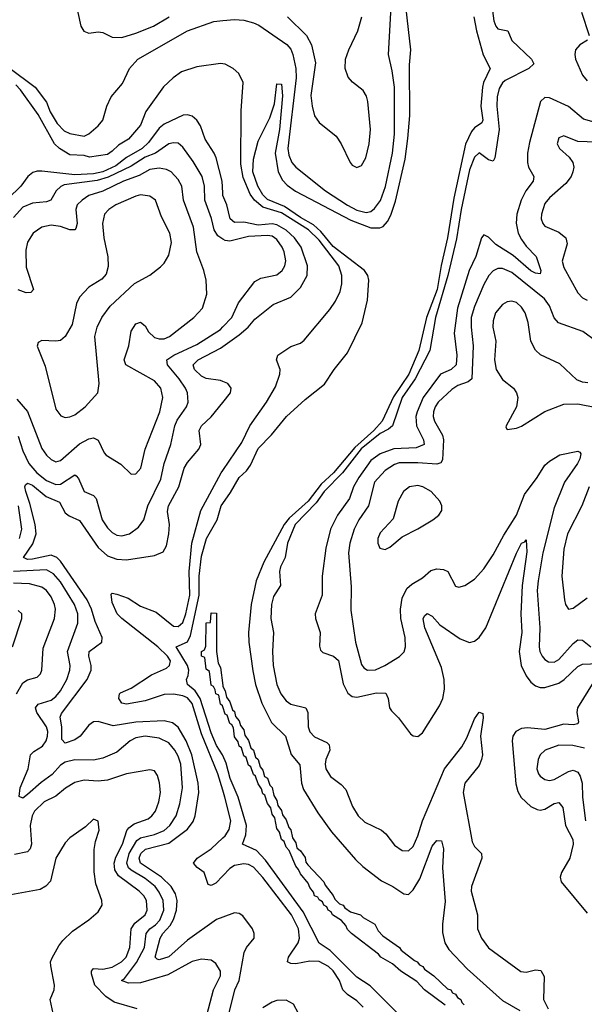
# Model space of a CAD drawing. Header units: inches. Extents: x 1649636 to 1815363, y 506543 to 641975.
# Tile 382 of 656: x 1699136 to 1701538, y 633989 to 638178. Entities that reach past the tile are written whole.
import ezdxf

# ---------------------------------------------------------------- set-up
doc = ezdxf.new("R2010")
doc.units = ezdxf.units.IN
doc.header["$MEASUREMENT"] = 0
doc.layers.add('B6693', color=7, linetype='Continuous')
doc.layers.add('B7603', color=7, linetype='Continuous')

msp = doc.modelspace()

# ---------------------------------------------------------------- linework, layer by layer
at = {"layer": 'B6693', "color": 5}
for points, elevation in [([(1699373.5, 638253.5), (1699396.5, 638150), (1699409.4, 638129.4), (1699430, 638120.2), (1699470, 638125.4), (1699490, 638122.5), (1699530, 638103.3), (1699570, 638102.5), (1699630, 638119.8), (1699704.9, 638150), (1699772, 638190)], 420), ([(1699090, 637974), (1699201.3, 637890), (1699250, 637826.4), (1699266.2, 637786.2), (1699295.4, 637735.4), (1699324.9, 637704.9), (1699350, 637692.9), (1699410, 637681.6), (1699430, 637692.4), (1699470, 637726.4), (1699489.4, 637750), (1699506.2, 637810), (1699525.2, 637850), (1699573.3, 637906.7), (1699603.4, 637970), (1699638.3, 638010), (1699850.5, 638130), (1699961.7, 638170), (1700000, 638173.6)], 380), ([(1700000, 637989.7), (1699990, 637990.9), (1699890, 637977.3), (1699824.2, 637955.8), (1699789.1, 637930.9), (1699748.4, 637891.6), (1699672.5, 637787.5), (1699650, 637728.3), (1699598.3, 637670), (1699555.7, 637644.3), (1699530, 637618), (1699510, 637604.8), (1699432.9, 637592.9), (1699410, 637600.2), (1699350, 637603.2), (1699305, 637630), (1699284.8, 637650), (1699214.3, 637774.3), (1699139.3, 637879.3), (1699120.3, 637900.3)], 380), ([(1700000, 637441), (1699997.7, 637490), (1699971.6, 637590), (1699963.6, 637610), (1699924.8, 637670), (1699905.4, 637725.4), (1699889.9, 637749.9), (1699870, 637766.6), (1699850, 637773.3), (1699831.6, 637771.6), (1699750, 637733.5), (1699730, 637716.4), (1699684.1, 637655.9), (1699657.6, 637630), (1699590, 637590.7), (1699544.5, 637555.5), (1699490, 637530.8), (1699450, 637522), (1699370, 637517.4), (1699230, 637532.9), (1699210, 637533.3), (1699192.2, 637527.8), (1699170.7, 637510), (1699140.4, 637470), (1699030, 637362.6)], 420), ([(1700000, 637244.5), (1699978.4, 637258.4), (1699963.5, 637283.5), (1699951.6, 637331.6), (1699923.1, 637410), (1699922.6, 637470), (1699912.2, 637510), (1699874.3, 637574.3), (1699830, 637635.9), (1699810, 637651.7), (1699790, 637654.3), (1699770, 637649.3), (1699713.4, 637610), (1699670, 637592.8), (1699610, 637554.6), (1699511.8, 637508.2), (1699465.8, 637494.2), (1699325.5, 637474.5), (1699311.5, 637468.5), (1699290.9, 637450), (1699268.9, 637410), (1699250, 637402.5), (1699190, 637397.3), (1699150, 637380.7), (1699110, 637336)], 440), ([(1699123.3, 636563.3), (1699170, 636510.2), (1699230, 636352.8), (1699250, 636324.7), (1699270, 636306), (1699290, 636296.5), (1699310, 636301.8), (1699390, 636372.9), (1699430, 636394.5), (1699450, 636398.3), (1699470, 636388.9), (1699495.3, 636335.3), (1699504.6, 636324.6), (1699566.5, 636286.5), (1699610, 636244.9), (1699630, 636246), (1699650.7, 636270), (1699669.8, 636350), (1699731.7, 636510), (1699744.3, 636570), (1699735.8, 636610), (1699710, 636640.6), (1699587, 636710), (1699581.1, 636730), (1699600.9, 636790), (1699610, 636852.2), (1699630, 636883.2), (1699650, 636891.1), (1699670, 636874.9), (1699683.9, 636850), (1699710, 636825.8), (1699730, 636819.6), (1699750, 636820.1), (1699774, 636830), (1699877.3, 636910), (1699914, 636950), (1699932.1, 637010), (1699928.7, 637070), (1699919.4, 637110), (1699890.3, 637190.3), (1699875.7, 637295.7), (1699833.2, 637410), (1699825.2, 637470), (1699810, 637498.4), (1699780.8, 637530), (1699760.1, 637540.1), (1699730, 637545.3), (1699690, 637540.1), (1699644.9, 637515.1), (1699577.1, 637490), (1699490, 637448.8), (1699430.8, 637429.2), (1699401.6, 637410), (1699381.1, 637390), (1699374.8, 637370), (1699380.4, 637310), (1699375.6, 637290), (1699370, 637284.1), (1699350, 637283.6), (1699310, 637297.8), (1699270, 637303.6), (1699230, 637294.9), (1699193.2, 637270), (1699168.7, 637231.3), (1699162.8, 637197.2), (1699164.2, 637124.2), (1699194.4, 637030), (1699183.4, 637016.6), (1699164, 637016), (1699130, 637027.7)], 460), ([(1699130, 636406.4), (1699150, 636343.8), (1699174.9, 636290), (1699209.3, 636250), (1699250, 636217.7), (1699290, 636200.3), (1699310, 636202.1), (1699370, 636241.2), (1699376.6, 636236.6), (1699385.6, 636225.6), (1699410, 636171), (1699450, 636153.1), (1699460.9, 636140.9), (1699487.2, 636050), (1699510, 636016), (1699530, 635996.1), (1699550, 635984.8), (1699570, 635981.9), (1699602.6, 635990), (1699641.9, 636018.1), (1699663.9, 636050), (1699681, 636110), (1699736.8, 636223.2), (1699751.2, 636290), (1699778.4, 636370), (1699796.6, 636450), (1699806.6, 636473.4), (1699845.8, 636530), (1699852.8, 636550), (1699850.5, 636590), (1699841.4, 636610), (1699814.8, 636650), (1699764.8, 636710), (1699762.4, 636730), (1699792.2, 636750), (1699890, 636795.9), (1699990, 636859.8), (1700000, 636870.3)], 440), ([(1700000, 636639), (1699990, 636643.2), (1699930, 636650.7), (1699910, 636660.9), (1699879.2, 636690), (1699874.5, 636710), (1699895.4, 636730), (1699990, 636780.1), (1700000, 636787.1)], 420), ([(1700000, 634359.9), (1699972.9, 634350), (1699850, 634262.1), (1699770, 634191.1), (1699730, 634178.5), (1699720.7, 634180.7), (1699712.3, 634190), (1699733.1, 634270), (1699745.3, 634290), (1699776.4, 634323.6), (1699790.7, 634350), (1699802.9, 634390), (1699806.1, 634430), (1699798.9, 634458.9), (1699779.9, 634490), (1699738.9, 634530), (1699650.4, 634590), (1699644.1, 634610), (1699651.8, 634630), (1699670.7, 634649.3), (1699770, 634674.7), (1699850, 634733.9), (1699873.8, 634766.2), (1699883, 634790), (1699897.6, 634890), (1699895.7, 634930), (1699867.7, 635050), (1699844.6, 635110), (1699810, 635168.2), (1699786.5, 635186.5), (1699750, 635194.8), (1699630, 635188.6), (1699533.8, 635173.8), (1699470, 635192.2), (1699450, 635190.4), (1699430, 635177), (1699392.8, 635130), (1699370, 635114.1), (1699330, 635100.2), (1699315.5, 635115.5), (1699314.8, 635170), (1699307.9, 635210), (1699313.6, 635226.4), (1699423.8, 635370), (1699440.3, 635410), (1699440.1, 635430), (1699430.4, 635470), (1699431.4, 635490), (1699485.8, 635530), (1699486.9, 635550), (1699457.1, 635617.1), (1699441.4, 635670), (1699423.7, 635710), (1699310, 635873.5), (1699294.4, 635890), (1699270, 635899.5), (1699190, 635882.2), (1699170, 635881.8), (1699152.4, 635890), (1699191.7, 635948.4), (1699206.7, 635990), (1699201.8, 636030), (1699179.7, 636119.7), (1699162.1, 636170), (1699157.9, 636190), (1699160.8, 636199.2), (1699170, 636206.3), (1699190, 636197.1), (1699249.1, 636149.1), (1699304.8, 636124.8), (1699330, 636079.1), (1699346.5, 636066.5), (1699390, 636047.8), (1699470, 635932), (1699510, 635897.1), (1699550, 635881.9), (1699590, 635879.9), (1699710, 635898.7), (1699746.6, 635913.4), (1699760.3, 635939.7), (1699770.4, 635990.4), (1699773.7, 636030), (1699765.5, 636085.5), (1699768.5, 636110), (1699812.6, 636190), (1699836, 636270), (1699850, 636293.5), (1699897.7, 636350), (1699906.5, 636370), (1699899.3, 636430), (1699909.2, 636450), (1699950, 636487.5), (1700000, 636549.2)], 420), ([(1700000, 634899.8), (1699978.3, 634970), (1699910, 635139.2), (1699870, 635268), (1699850, 635292.4), (1699830, 635301.5), (1699790, 635308.2), (1699750, 635307.2), (1699670, 635279.3), (1699590, 635265.8), (1699569.9, 635270), (1699557.3, 635290), (1699560.2, 635310), (1699565.4, 635314.6), (1699610, 635334.4), (1699696.7, 635390), (1699761, 635419), (1699773.3, 635430), (1699776.9, 635450), (1699765.4, 635470), (1699724.4, 635510), (1699570.9, 635630), (1699551.2, 635650), (1699530, 635698), (1699525.6, 635734.4), (1699530, 635738), (1699550, 635734.3), (1699597.3, 635717.2), (1699650, 635682.8), (1699716.7, 635656.7), (1699790, 635597.6), (1699810, 635596.3), (1699830, 635612.9), (1699842.5, 635650), (1699859.4, 635730), (1699856.9, 635830), (1699868.3, 635950), (1699906.8, 636090), (1699993, 636250), (1700000, 636260.3)], 380), ([(1699135.8, 635970), (1699145.4, 636010), (1699130.5, 636110)], 440), ([(1700000, 635047.8), (1699999, 635050), (1699972.9, 635090), (1699950, 635144), (1699904.2, 635290), (1699882.9, 635322.9), (1699849.9, 635350), (1699845.8, 635370), (1699852.9, 635387.1), (1699855.1, 635410), (1699849.9, 635430), (1699802.3, 635510), (1699849.7, 635530.3), (1699862.7, 635557.3), (1699899.2, 635730), (1699899.1, 635810), (1699910, 635894.9), (1699931.1, 635970), (1699975.4, 636050), (1699993.3, 636110), (1700000, 636119.5)], 360), ([(1699924.9, 633915.1), (1699961.2, 634050), (1699990.4, 634110), (1699989.8, 634130), (1699970, 634162.6), (1699950, 634177.3), (1699910, 634180.8), (1699870, 634170.6), (1699765.7, 634114.3), (1699650, 634079.9), (1699599, 634079), (1699569.8, 634090), (1699581.6, 634098.4), (1699633.4, 634166.6), (1699667.7, 634230), (1699674.4, 634290), (1699689.4, 634310), (1699713.4, 634326.6), (1699732.6, 634347.4), (1699749.3, 634390), (1699746.8, 634430), (1699730, 634466.5), (1699712.3, 634490), (1699670, 634524.2), (1699610, 634559.1), (1699598.7, 634570), (1699591.2, 634590), (1699602, 634630), (1699634.3, 634685.7), (1699650, 634697.6), (1699710, 634711.6), (1699750, 634728.7), (1699774.6, 634750), (1699801.8, 634790), (1699818, 634842), (1699828.3, 634910), (1699821.4, 635010), (1699810, 635044.6), (1699795.6, 635070), (1699770, 635100.7), (1699730, 635121.4), (1699670, 635129.5), (1699630, 635122.2), (1699605.8, 635110), (1699550, 635061.6), (1699490, 635035.6), (1699450, 635028), (1699370, 635029.1), (1699330, 635019.5), (1699310, 635006.5), (1699274.1, 634965.9), (1699227.3, 634932.7), (1699170, 634880.8), (1699150, 634866.1), (1699133.2, 634873.2), (1699138.2, 634910), (1699172, 634990), (1699182.6, 635050), (1699195.9, 635064.1), (1699233.3, 635086.7), (1699249.1, 635110), (1699254.6, 635130), (1699255.3, 635150), (1699249.5, 635170), (1699209.5, 635230), (1699203.6, 635250), (1699214.2, 635265.8), (1699270, 635283.4), (1699290, 635297.8), (1699310, 635322.6), (1699337, 635370), (1699349.9, 635410), (1699350.8, 635430), (1699338.8, 635490), (1699383.8, 635610), (1699383.9, 635650), (1699369.5, 635690), (1699310, 635785.8), (1699280.6, 635820.6), (1699250, 635837.6), (1699109.7, 635830.3)], 440), ([(1699123.2, 635310), (1699150, 635355.9), (1699170, 635369.5), (1699210, 635380.7), (1699224.9, 635395.1), (1699230.7, 635410), (1699236.2, 635503.8), (1699284.1, 635630), (1699288.3, 635670), (1699284.8, 635690), (1699270, 635722.9), (1699249.6, 635749.6), (1699230, 635764), (1699178.1, 635778.1), (1699110, 635780.1)], 460), ([(1699105.7, 635510), (1699145.1, 635630), (1699144.7, 635650), (1699130, 635664.7)], 480), ([(1700000, 635254.8), (1699998.7, 635258.7), (1699990, 635266), (1699983.7, 635303.7), (1699970, 635309.6), (1699967.3, 635327.3), (1699960.2, 635340.2), (1699950, 635346.6), (1699944.1, 635404.1), (1699930, 635415.3), (1699923.7, 635463.7), (1699910, 635469.6), (1699909.2, 635490), (1699922.7, 635497.3), (1699928.1, 635511.9), (1699930, 635611.3), (1699947.3, 635612.7), (1699950, 635654), (1699972.7, 635652.7), (1699973, 635490), (1699980.7, 635440.7), (1699990, 635422), (1700000, 635345.7)], 340), ([(1699635.1, 633970), (1699538.6, 633998.6), (1699502.1, 634022.1), (1699456.3, 634070), (1699442.1, 634117.9), (1699442.2, 634130), (1699450, 634141.7), (1699490, 634138.7), (1699530, 634147.5), (1699569.2, 634170), (1699588.9, 634190), (1699604.3, 634230), (1699609.9, 634310.1), (1699625.3, 634334.7), (1699669.3, 634370), (1699678.8, 634390), (1699675.2, 634430), (1699664, 634450), (1699644.6, 634470), (1699556, 634536), (1699540.9, 634560.9), (1699538.1, 634590), (1699545.2, 634614.8), (1699573, 634670), (1699591.8, 634728.2), (1699600, 634740), (1699623.7, 634756.3), (1699681.9, 634778.1), (1699698.6, 634790), (1699714.4, 634810), (1699728, 634850), (1699734.5, 634890), (1699731.4, 634931.4), (1699722.7, 634962.7), (1699710, 634982.6), (1699690, 634986.6), (1699590, 634968.8), (1699510, 634942.2), (1699470, 634938.7), (1699410, 634941.7), (1699370, 634932.5), (1699331, 634909), (1699290, 634874.1), (1699239.7, 634850), (1699198.9, 634810), (1699188.5, 634790), (1699180.9, 634750), (1699186.5, 634670), (1699180.7, 634650), (1699170, 634637.6), (1699113.8, 634626.2)], 460), ([(1699283.1, 633930), (1699265.8, 634010), (1699282.6, 634050), (1699284.8, 634070), (1699267.9, 634152.1), (1699267.6, 634170), (1699274.2, 634185.9), (1699302, 634238), (1699319.3, 634260.7), (1699360.4, 634299.6), (1699430, 634348.4), (1699470, 634382.4), (1699486.6, 634410), (1699485.7, 634430), (1699460.7, 634500.7), (1699452.9, 634552.9), (1699452.8, 634647.2), (1699458.6, 634681.4), (1699474.3, 634730), (1699470, 634768), (1699450, 634777.2), (1699415.8, 634744.2), (1699350, 634697.6), (1699330, 634676.2), (1699290.2, 634610), (1699267.1, 634512.9), (1699248, 634492), (1699222.9, 634477.1), (1699050, 634445.7)], 480), ([(1700000, 634535.9), (1699970, 634504.7), (1699950, 634494.1), (1699938.3, 634498.3), (1699920.4, 634550), (1699890.9, 634570.9), (1699875, 634590), (1699891.3, 634610), (1699950.4, 634649.6), (1700000, 634696.6)], 380)]:
    msp.add_lwpolyline(points, dxfattribs=dict(at, elevation=elevation))
at = {"layer": 'B6693', "color": 5, "elevation": 480}
msp.add_lwpolyline([(1699650, 637432.7), (1699630, 637427.4), (1699545.4, 637390), (1699514.7, 637370), (1699497.4, 637350), (1699488.2, 637310), (1699493.6, 637250), (1699511.5, 637168.5), (1699512.9, 637127.1), (1699504.4, 637095.6), (1699486.1, 637073.9), (1699430, 637039.7), (1699390, 636996.9), (1699378.2, 636970), (1699359.4, 636880.6), (1699330, 636829.6), (1699310, 636812.8), (1699290, 636809.6), (1699230, 636812.7), (1699215.3, 636804.7), (1699211, 636789), (1699243.8, 636703.8), (1699290, 636520.4), (1699311.7, 636491.7), (1699330, 636485.4), (1699350, 636487.6), (1699370, 636496.8), (1699415.1, 636530), (1699469.1, 636590.9), (1699474.7, 636630), (1699455.8, 636830), (1699466.2, 636870), (1699485.6, 636910), (1699521.6, 636958.4), (1699624.8, 637055.2), (1699690, 637090.4), (1699734.4, 637125.6), (1699750, 637142), (1699770, 637175.5), (1699781.8, 637230), (1699775, 637270), (1699738.7, 637338.7), (1699713.3, 637410), (1699690, 637427.3)], close=True, dxfattribs=at)
at = {"layer": 'B7603', "color": 5}
for points, elevation in [([(1700000, 638173.6), (1700050, 638178.3), (1700090, 638175), (1700130, 638164.7), (1700153.7, 638153.7), (1700272.6, 638072.6), (1700290, 638052.2), (1700297.6, 638030), (1700310.7, 637970), (1700311.5, 637930), (1700276, 637630), (1700281.2, 637601.2), (1700293.6, 637570), (1700310, 637549.6), (1700436.3, 637450), (1700530, 637387.9), (1700570, 637367.4), (1700610, 637358), (1700630, 637362.3), (1700646, 637374), (1700670.9, 637409.1), (1700691.5, 637468.5), (1700722, 637610), (1700730.6, 637690), (1700730.2, 637890), (1700720.4, 637960.4), (1700704.6, 638030), (1700719.8, 638310)], 380), ([(1700000, 636119.5), (1700033.4, 636166.6), (1700069.8, 636230), (1700101.1, 636258.9), (1700117.8, 636282.2), (1700150, 636352.9), (1700207.8, 636412.2), (1700271.3, 636490), (1700350, 636562), (1700432.5, 636627.5), (1700473.3, 636690), (1700530, 636760.3), (1700592.4, 636887.6), (1700615, 636985), (1700620.7, 637070), (1700616.5, 637090), (1700602.4, 637110), (1700470, 637212.1), (1700417.1, 637277.1), (1700385.4, 637305.4), (1700330, 637335.6), (1700262.3, 637382.3), (1700190, 637412.7), (1700170, 637433.1), (1700148.8, 637470), (1700127.8, 637530), (1700130, 637583.8), (1700150, 637661.1), (1700199.6, 637760.4), (1700220.3, 637819.7), (1700230, 637904.7), (1700250, 637902.8), (1700253.8, 637853.8), (1700241.8, 637710), (1700222.3, 637610), (1700235.7, 637530), (1700254.7, 637494.7), (1700273.9, 637473.9), (1700308.8, 637448.8), (1700544.4, 637324.4), (1700630, 637292.5), (1700668, 637292), (1700681.8, 637298.2), (1700700.7, 637319.3), (1700714.5, 637345.5), (1700734.7, 637405.3), (1700775.3, 637584.7), (1700787.5, 637672.5), (1700795.4, 637770), (1700794.2, 637985.8), (1700799.8, 638050), (1700774, 638274)], 360), ([(1701140.8, 638270), (1701153.4, 638173.4), (1701161.2, 638150), (1701170, 638138.3), (1701212.9, 638130), (1701229.6, 638089.6), (1701312.6, 638010), (1701322.6, 637990), (1701302.3, 637970), (1701201.3, 637918.7), (1701190.3, 637909.7), (1701175.2, 637884.8), (1701166.7, 637850), (1701165.4, 637810), (1701176.2, 637710), (1701156.6, 637590), (1701150, 637575.9), (1701130, 637581.7), (1701090, 637611.2), (1701070, 637592.8), (1701050, 637538.4), (1701014.1, 637370), (1700994, 637246), (1700956.8, 637090), (1700904.2, 636910), (1700880.3, 636770), (1700818.8, 636650), (1700762.3, 636570), (1700722.5, 636450), (1700704.8, 636435.2), (1700670, 636417.6), (1700588.3, 636351.7), (1700508.5, 636250), (1700431.6, 636170), (1700397.7, 636122.3), (1700307.9, 636030), (1700275.4, 635950), (1700265.3, 635890), (1700245.2, 635850), (1700241.3, 635830), (1700245.1, 635770), (1700216.2, 635723.8), (1700206.5, 635690), (1700204.7, 635630), (1700216.3, 635570), (1700210.8, 635490), (1700214.6, 635430), (1700229.7, 635350), (1700246.5, 635310), (1700270, 635279.5), (1700290, 635265.4), (1700352.8, 635250), (1700361.7, 635230), (1700363.4, 635170), (1700370, 635148.5), (1700390, 635126.3), (1700442.4, 635102.4), (1700453, 635093), (1700454.8, 635070), (1700438.8, 635030), (1700435.8, 635010), (1700438.9, 634990), (1700458.2, 634958.2), (1700504, 634923.9), (1700523.3, 634903.4), (1700551.8, 634830), (1700575.2, 634790), (1700604.1, 634764.1), (1700675.6, 634730), (1700693.7, 634713.7), (1700730, 634665.5), (1700762.9, 634642.9), (1700790, 634641.6), (1700810, 634660.2), (1700830, 634705.4), (1700849.9, 634770), (1700943.4, 634990), (1701016.4, 635083.6), (1701037.4, 635122.6), (1701070, 635203.5), (1701090, 635231.8), (1701106.4, 635226.4), (1701108.1, 635208.1), (1701096.7, 635130), (1701104, 635050), (1701101, 635030), (1701090, 635004.6), (1701030.1, 634930), (1701022.9, 634890), (1701060.4, 634680.4), (1701070, 634660.3), (1701100.8, 634630), (1701101.3, 634610), (1701058, 634490), (1701055.8, 634470), (1701083.6, 634370), (1701083.9, 634310), (1701100.7, 634270), (1701130, 634229.2), (1701268.3, 634128.3), (1701290, 634126), (1701330, 634136), (1701352.5, 634132.5), (1701367.2, 634107.2), (1701364.2, 634010), (1701383.5, 633970)], 380), ([(1701526.4, 638210), (1701557.9, 638110)], 420), ([(1701068.2, 638190), (1701079.2, 638130), (1701107.9, 638027.9), (1701137.4, 637970), (1701109.2, 637910.8), (1701104.9, 637890), (1701098.3, 637810), (1701106.4, 637750), (1701101.5, 637738.5), (1701070, 637717.9), (1701057.5, 637702.5), (1701032.6, 637647.4), (1700982.1, 637417.9), (1700955.4, 637250), (1700928.6, 637131.4), (1700911.6, 637030), (1700866.9, 636910), (1700834, 636770), (1700790.8, 636670), (1700726.2, 636573.8), (1700678.1, 636470), (1700641.9, 636430), (1700561.7, 636358.3), (1700470.8, 636250), (1700418.9, 636201.1), (1700362.7, 636130), (1700282.9, 636057.1), (1700260.6, 636030), (1700174.4, 635870), (1700142.3, 635790), (1700121.3, 635690), (1700109.3, 635570), (1700110.1, 635530), (1700127.4, 635407.4), (1700139.8, 635350), (1700166.4, 635270), (1700207.9, 635187.9), (1700266.2, 635130), (1700291, 635051), (1700328, 635008), (1700335, 634930), (1700343.2, 634903.2), (1700403.8, 634803.8), (1700462.7, 634722.7), (1700564.6, 634604.6), (1700595.5, 634575.5), (1700674.6, 634514.6), (1700722.6, 634490), (1700770, 634458.6), (1700790, 634456.1), (1700810, 634475.2), (1700837.7, 634522.3), (1700890, 634661.1), (1700910, 634685.3), (1700930, 634684), (1700938.5, 634650), (1700935, 634570), (1700946.6, 634426.6), (1700933.9, 634330), (1700935, 634295), (1700943.9, 634250), (1700961.4, 634221.4), (1701039.6, 634139.6), (1701190, 634005.2), (1701263.1, 633963.1)], 360), ([(1700274.9, 638190), (1700356.5, 638110), (1700378, 638070), (1700394.3, 637994.3), (1700375.2, 637855.2), (1700379.6, 637810), (1700390, 637769), (1700410, 637739.7), (1700481.8, 637681.8), (1700503.8, 637650), (1700541.6, 637570), (1700550, 637559), (1700570, 637548.4), (1700590, 637557.8), (1700609, 637590), (1700622.6, 637650), (1700628.5, 637710), (1700616.3, 637830), (1700612, 637852), (1700597.1, 637877.1), (1700552.2, 637912.2), (1700533.4, 637933.4), (1700521.1, 637970), (1700521.7, 638010), (1700535.9, 638050), (1700574.4, 638130), (1700591.6, 638190)], 420), ([(1701551, 638090), (1701518.6, 638070), (1701500.9, 638050), (1701497, 638030), (1701500.4, 638010), (1701530, 637941.8), (1701550, 637917.7)], 420), ([(1700000, 636260.3), (1700080.5, 636379.5), (1700115.7, 636450), (1700185.9, 636550), (1700223.7, 636616.3), (1700243.2, 636670), (1700243.4, 636690), (1700228.9, 636730), (1700233.5, 636750), (1700290, 636787.1), (1700330, 636802.1), (1700345.8, 636814.2), (1700455.7, 636944.3), (1700479.8, 636980.2), (1700498.6, 637021.4), (1700506.5, 637053.5), (1700506.5, 637090), (1700493, 637130), (1700410, 637239.8), (1700364.3, 637284.3), (1700250, 637355.4), (1700170, 637379.8), (1700134.4, 637410), (1700115.8, 637435.8), (1700086.3, 637506.3), (1700076.5, 637563.5), (1700078.7, 637790), (1700086, 637910), (1700068.3, 637948.3), (1700044.5, 637970), (1700010, 637988.6), (1700000, 637989.7)], 380), ([(1701658.5, 637718.5), (1701533.8, 637753.8), (1701470, 637808.8), (1701390, 637845.8), (1701370, 637847.1), (1701352.1, 637830), (1701304.5, 637655.5), (1701296, 637610), (1701295.6, 637570), (1701301, 637550), (1701323.3, 637510), (1701319.8, 637490), (1701288.5, 637450), (1701269, 637410), (1701250.9, 637350), (1701248.6, 637311.4), (1701257, 637270), (1701270, 637242.8), (1701290, 637213.6), (1701333.5, 637170), (1701352.4, 637110), (1701350, 637096), (1701330, 637099), (1701310, 637109.5), (1701234.6, 637174.6), (1701161.8, 637221.8), (1701130, 637252.3), (1701110, 637261.8), (1701100.6, 637250), (1701075.8, 637170), (1701048.5, 637110), (1700999, 636950), (1700984.2, 636844.2), (1700995.5, 636750), (1700992.9, 636710), (1700971.8, 636690), (1700926.2, 636670), (1700852.3, 636570), (1700826.7, 636510), (1700821.3, 636490), (1700823.5, 636450), (1700854.2, 636390), (1700856, 636370), (1700823.1, 636356.9), (1700727.4, 636352.6), (1700670, 636330.8), (1700630, 636302.3), (1700578.2, 636230), (1700556.7, 636190), (1700538.7, 636141.3), (1700487.3, 636070), (1700457.5, 636010), (1700438.4, 635930), (1700422.1, 635810), (1700423.3, 635730), (1700392.6, 635650), (1700394.1, 635630), (1700414.3, 635570), (1700411.8, 635511.8), (1700415.9, 635495.9), (1700424.9, 635484.9), (1700470.4, 635470.4), (1700492.1, 635452.1), (1700512.2, 635352.2), (1700532.1, 635312.1), (1700550, 635298), (1700570, 635294.9), (1700653.8, 635313.8), (1700693.1, 635313.1), (1700704.1, 635290), (1700708.6, 635250), (1700717, 635237), (1700747.6, 635207.6), (1700799.1, 635139.1), (1700810, 635130.4), (1700830, 635128.7), (1700850, 635143.1), (1700921.8, 635258.2), (1700936.1, 635290), (1700942.9, 635330), (1700941.2, 635370), (1700930, 635422.3), (1700859.2, 635590), (1700851.8, 635628.2), (1700858, 635642), (1700870, 635652.1), (1700890, 635640.7), (1700923.9, 635603.9), (1701010, 635543.5), (1701050, 635528.5), (1701070, 635534.2), (1701090, 635549.2), (1701118.3, 635590), (1701250, 635908.8), (1701270, 635950.2), (1701284.1, 635955.9), (1701290, 635965.5), (1701293.1, 635913.1), (1701274.1, 635770), (1701268, 635650), (1701272.1, 635570), (1701260.1, 635490), (1701269.2, 635430), (1701290, 635386.7), (1701310, 635359.8), (1701330, 635343.4), (1701350, 635336.8), (1701370, 635336.6), (1701430, 635355.3), (1701452, 635370), (1701510, 635426.1), (1701530, 635436.1), (1701598.2, 635438.2)], 420), ([(1701590, 637656.3), (1701510, 637658.8), (1701450, 637683.5), (1701430, 637675.6), (1701422, 637650), (1701432.7, 637630), (1701472.8, 637592.8), (1701489.1, 637570), (1701492.8, 637550), (1701489.4, 637530), (1701481.5, 637510), (1701459.8, 637480.2), (1701390, 637419.3), (1701370, 637395.1), (1701355.2, 637350), (1701354.2, 637330), (1701360.8, 637310), (1701370, 637298.9), (1701430, 637273.6), (1701459.2, 637250), (1701464.7, 637224.7), (1701443.7, 637150), (1701450, 637123.1), (1701510, 637015.2), (1701530, 636994.2), (1701550, 636984.5)], 440), ([(1700000, 636787.1), (1700070, 636836.7), (1700108.1, 636870), (1700135.8, 636904.2), (1700214.5, 636965.5), (1700290, 636997.9), (1700330, 637038.7), (1700359, 637090), (1700360.8, 637130), (1700334, 637210), (1700305.7, 637250), (1700270, 637282.2), (1700230, 637304.4), (1700210, 637309.4), (1700150, 637303.4), (1700090, 637315.6), (1700050, 637314.7), (1700031.1, 637330), (1700017, 637390), (1700000.5, 637430), (1700000, 637441)], 420), ([(1700000, 636870.3), (1700037.9, 636910), (1700066.4, 636973.6), (1700136.4, 637063.6), (1700161.4, 637078.6), (1700230, 637092.6), (1700252.2, 637110), (1700263.4, 637130), (1700268.6, 637151.4), (1700261.3, 637190), (1700252.2, 637210), (1700230, 637242.7), (1700210, 637257.2), (1700190, 637259.7), (1700110, 637254.7), (1700030, 637234.8), (1700010, 637238.1), (1700000, 637244.5)], 440), ([(1701590, 636808.7), (1701531.7, 636851.7), (1701427.9, 636887.9), (1701409.6, 636909.6), (1701390, 636961), (1701368.9, 636990), (1701230, 637102.2), (1701190, 637119), (1701170, 637118.8), (1701150, 637109.1), (1701132.3, 637090), (1701110, 637050.9), (1701070, 636958.2), (1701057.2, 636910), (1701056, 636870), (1701065.2, 636790), (1701059.8, 636650), (1701043.5, 636636.5), (1700999.1, 636620.9), (1700974.9, 636605.1), (1700916.8, 636550), (1700903.4, 636530), (1700896.8, 636510), (1700895.4, 636490), (1700900.1, 636470), (1700934.7, 636410), (1700939.1, 636390), (1700934.7, 636305.3), (1700926.9, 636293.1), (1700910, 636286.6), (1700830, 636292.8), (1700750, 636292.3), (1700730, 636285.8), (1700690, 636259.6), (1700645.8, 636210), (1700619.8, 636110), (1700579.1, 636050), (1700559.1, 636010), (1700541.1, 635950), (1700535.4, 635910), (1700545.6, 635765.6), (1700545.1, 635665.1), (1700564.8, 635530), (1700590, 635434), (1700600.4, 635420.4), (1700616, 635410), (1700650, 635411.7), (1700689.7, 635430), (1700751.8, 635468.2), (1700771.8, 635488.2), (1700777.4, 635510), (1700775.9, 635550), (1700757.9, 635630), (1700756.6, 635670), (1700763.2, 635716.8), (1700782.8, 635757.2), (1700803.6, 635776.4), (1700850, 635803.5), (1700885.2, 635834.8), (1700910, 635841.5), (1700938.5, 635838.5), (1700956.9, 635830), (1700990, 635768), (1701003.9, 635763.9), (1701030, 635770.3), (1701070, 635797), (1701110, 635841.3), (1701150, 635900.9), (1701195.1, 635984.9), (1701249.9, 636070), (1701282.9, 636157.1), (1701337.8, 636230), (1701370, 636282.6), (1701390, 636300.1), (1701434.2, 636325.8), (1701510, 636341.5), (1701518.4, 636338.4), (1701523.1, 636330), (1701518.2, 636310), (1701508.7, 636290), (1701453, 636210), (1701410, 636100.4), (1701361.9, 635910), (1701340.8, 635790), (1701337.9, 635750), (1701348.3, 635590), (1701345.8, 635510), (1701348.9, 635490), (1701359, 635470), (1701370, 635455.5), (1701385.8, 635445.8), (1701410, 635444.2), (1701430, 635456), (1701490, 635523.5), (1701510, 635539), (1701530, 635538.5), (1701565.4, 635510)], 440), ([(1701552.8, 636632.8), (1701530, 636635.1), (1701505.7, 636645.7), (1701434, 636714), (1701351.6, 636751.6), (1701330, 636771.6), (1701310.8, 636810), (1701298.6, 636890), (1701285.8, 636930), (1701270, 636955.1), (1701250, 636974.5), (1701230, 636980.6), (1701210, 636977.3), (1701190, 636966), (1701160.1, 636930), (1701150, 636897.2), (1701149.1, 636869.1), (1701160.9, 636810), (1701155.4, 636730), (1701162.7, 636690), (1701190, 636646.9), (1701236.5, 636610), (1701248.9, 636590), (1701254.3, 636570), (1701249, 636531), (1701204.7, 636450), (1701203.6, 636443.6), (1701210, 636434), (1701250, 636440.5), (1701270, 636448.7), (1701370, 636510.3), (1701450, 636542.4), (1701510, 636543.8), (1701590, 636527.5)], 460), ([(1700000, 636549.2), (1700033.1, 636590), (1700035.2, 636610), (1700021.1, 636630), (1700000, 636639)], 420), ([(1701558.4, 636190), (1701527.2, 636110), (1701465.9, 635990), (1701450, 635925.2), (1701441.6, 635810), (1701453.4, 635710), (1701458.3, 635690), (1701470, 635670.4), (1701490, 635673.8), (1701550, 635717.8)], 460), ([(1701578, 635362), (1701509.3, 635250), (1701505.9, 635230), (1701513, 635190), (1701510, 635181.7), (1701490, 635177.9), (1701450, 635180.6), (1701370, 635158.4), (1701295.6, 635164.4), (1701270, 635161.7), (1701246.3, 635150), (1701233.9, 635130), (1701230.6, 635110), (1701246.8, 634926.8), (1701254.5, 634894.5), (1701268.7, 634868.7), (1701310, 634830.8), (1701337.4, 634817.4), (1701350, 634814.5), (1701370, 634819), (1701410, 634842.9), (1701430, 634846.7), (1701446.5, 634826.5), (1701457.5, 634750), (1701488.4, 634690), (1701490.7, 634670), (1701476.4, 634610), (1701440.8, 634550), (1701435.2, 634530), (1701439, 634510), (1701550, 634376)], 420), ([(1700000, 635345.7), (1700000.7, 635340.7), (1700010, 635322), (1700015.2, 635295.2), (1700030, 635276), (1700041.6, 635241.6), (1700050, 635234.8), (1700053.8, 635213.8), (1700070, 635194.8), (1700075.6, 635175.6), (1700090, 635156), (1700093.5, 635133.5), (1700110, 635110.8), (1700119.8, 635079.8), (1700130, 635070.7), (1700139.8, 635039.8), (1700150, 635030.7), (1700158.5, 634998.5), (1700170, 634984.7), (1700178, 634958), (1700190, 634950.4), (1700200.7, 634920.7), (1700210, 634910.7), (1700216.7, 634876.7), (1700230, 634856), (1700234.6, 634834.6), (1700250, 634814), (1700254.3, 634794.3), (1700270, 634774), (1700280.7, 634740.7), (1700290, 634730.7), (1700297, 634697), (1700310, 634676), (1700315.1, 634655.1), (1700330, 634642), (1700350, 634613), (1700353.8, 634593.8), (1700362, 634582), (1700430, 634510.3), (1700435.1, 634495.1), (1700470, 634452.4), (1700476, 634436), (1700496.7, 634416.7), (1700512.2, 634410), (1700519.5, 634399.5), (1700542.9, 634382.9), (1700586, 634370), (1700597.7, 634357.7), (1700646.8, 634330), (1700661.2, 634301.2), (1700680.2, 634280.2), (1700752.2, 634230), (1700759, 634219), (1700814.8, 634174.8), (1700827.3, 634170), (1700836.1, 634156.1), (1700850.3, 634150), (1700858, 634138), (1700897, 634110), (1700955.4, 634055.4), (1700970.2, 634050), (1700977.1, 634037.1), (1700990, 634031.3), (1700998.5, 634018.5), (1701012.3, 634010), (1701017.1, 633997.1), (1701027.1, 633987.1)], 340), ([(1700945.5, 633985.5), (1700858.4, 634050), (1700825.2, 634085.2), (1700758, 634130), (1700721.7, 634161.7), (1700672.7, 634190), (1700662.8, 634202.8), (1700547.3, 634290), (1700530, 634307.3), (1700523.5, 634323.5), (1700505.3, 634345.3), (1700467.1, 634370), (1700461.7, 634381.7), (1700448.6, 634390), (1700443.1, 634403.1), (1700429.8, 634410), (1700424.8, 634424.8), (1700410, 634433.2), (1700404.8, 634444.8), (1700389.8, 634450), (1700385.8, 634465.8), (1700370, 634485.6), (1700363.7, 634503.7), (1700330, 634543.6), (1700322.6, 634562.6), (1700310, 634576), (1700283, 634643), (1700270, 634657.2), (1700261.2, 634681.2), (1700249.8, 634690), (1700241.2, 634721.2), (1700230, 634737.2), (1700222, 634782), (1700210, 634797.2), (1700204.2, 634824.2), (1700190, 634843.7), (1700178.3, 634878.3), (1700170, 634884.5), (1700165.1, 634905.1), (1700150, 634926.6), (1700139.3, 634959.3), (1700130, 634966.6), (1700119.3, 634999.3), (1700110, 635006.6), (1700099.3, 635039.3), (1700090, 635046.6), (1700079.7, 635079.7), (1700070, 635087), (1700066, 635106), (1700050, 635126.6), (1700044.9, 635164.9), (1700038.3, 635178.3), (1700030, 635183.7), (1700018.3, 635218.3), (1700010, 635223.7), (1700000, 635254.8)], 340), ([(1701538.8, 635078.8), (1701489.5, 635090.5), (1701430, 635091), (1701371.7, 635070), (1701350.2, 635050), (1701341, 635030), (1701336.3, 634990), (1701342.6, 634970), (1701350, 634958.9), (1701370, 634944.7), (1701390, 634941.4), (1701410, 634945.3), (1701470, 634979.3), (1701490, 634984.5), (1701510, 634975.8), (1701519.6, 634959.6), (1701528, 634930), (1701530.1, 634870), (1701543.4, 634770)], 440), ([(1700750, 633944.4), (1700626.8, 634066.8), (1700570, 634104.4), (1700457.4, 634217.4), (1700409.5, 634249.5), (1700342.3, 634382.3), (1700181.7, 634601.7), (1700143.6, 634643.6), (1700084.1, 634670), (1700098.3, 634710), (1700100.7, 634750), (1700064.9, 634870), (1700030.8, 634950), (1700015, 635015), (1700000, 635047.8)], 360), ([(1700000, 634696.6), (1700010, 634706.1), (1700027, 634733), (1700033.6, 634770), (1700009.2, 634870), (1700000, 634899.8)], 380), ([(1700596.8, 633976.8), (1700570, 634004), (1700529.8, 634030), (1700510, 634049.8), (1700496.7, 634090), (1700470, 634130.7), (1700449.3, 634150), (1700410, 634171.6), (1700370, 634173), (1700310, 634161.4), (1700290, 634162.4), (1700275, 634170), (1700279.4, 634190), (1700320.4, 634250), (1700326.2, 634270), (1700321.9, 634310), (1700292.1, 634370), (1700170, 634529), (1700130, 634572), (1700110, 634583), (1700090, 634586.6), (1700050, 634579.2), (1700030, 634567.1), (1700000, 634535.9)], 380), ([(1700021.8, 633930), (1700051.7, 634050), (1700070, 634090.3), (1700090.7, 634209.3), (1700101.3, 634230), (1700133.3, 634270), (1700134, 634290), (1700126.1, 634310), (1700085.6, 634365.6), (1700070, 634375.6), (1700050, 634378.2), (1700000, 634359.9)], 420), ([(1700364.9, 633870), (1700300.8, 633990), (1700270, 634006.9), (1700230, 634004.4), (1700210, 633997.3), (1700170, 633973.4)], 420)]:
    msp.add_lwpolyline(points, dxfattribs=dict(at, elevation=elevation))
at = {"layer": 'B7603', "color": 5, "elevation": 460}
msp.add_lwpolyline([(1700830, 636195.9), (1700794.4, 636190), (1700768.4, 636170), (1700746.3, 636130), (1700725.4, 636054.5), (1700670, 635994), (1700660.2, 635970), (1700659.6, 635950), (1700667.6, 635930), (1700690, 635924.2), (1700710, 635933.7), (1700762.5, 635977.5), (1700830, 636011.4), (1700894, 636050), (1700918.4, 636070), (1700931.5, 636090), (1700931.5, 636110), (1700923.5, 636130), (1700886.9, 636170), (1700851.3, 636190)], close=True, dxfattribs=at)

doc.saveas('drawing.dxf')
